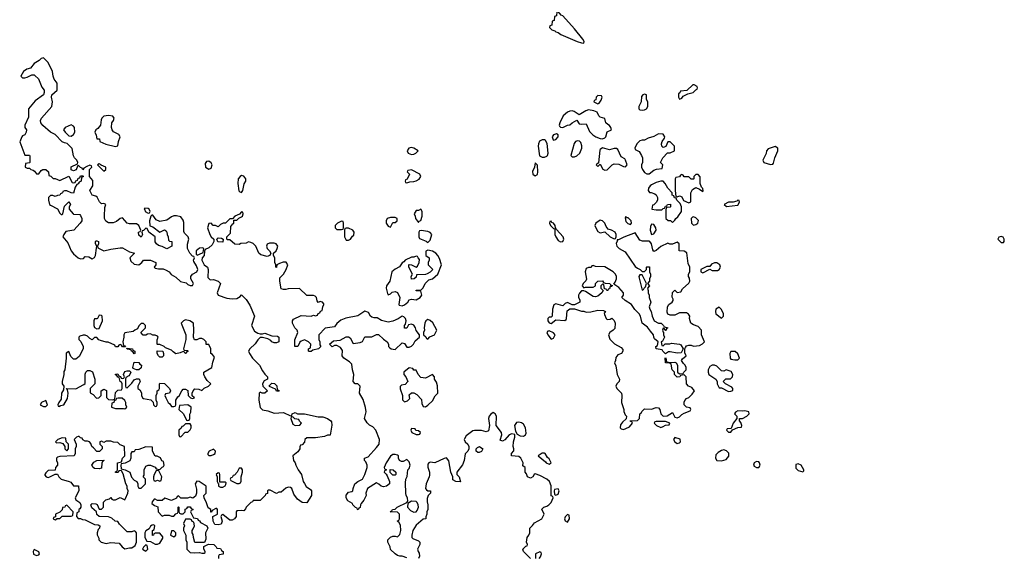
# Model space of a CAD drawing. Header units: inches. Extents: x 2601469 to 2753575, y 449403 to 582909.
# Tile 322 of 350: x 2711447 to 2719898, y 491759 to 496376. Entities that reach past the tile are written whole.
import ezdxf

# ---------------------------------------------------------------- set-up
doc = ezdxf.new("R2010")
doc.units = ezdxf.units.IN
doc.header["$MEASUREMENT"] = 0
doc.layers.add('C7419', color=7, linetype='Continuous')

msp = doc.modelspace()

# ---------------------------------------------------------------- linework, layer by layer
at = {"layer": 'C7419', "color": 4, "elevation": 4}
for points in [[(2716070, 496446), (2716058, 496442), (2716054, 496410), (2716038, 496402), (2716034, 496370), (2716018, 496362), (2716014, 496330), (2715998, 496322), (2715994, 496310), (2716014, 496290), (2716041, 496281), (2716050, 496272), (2716070, 496266), (2716092, 496250), (2716231.3, 496190), (2716270, 496176), (2716290, 496174), (2716293.2, 496190), (2716281.2, 496210), (2716210, 496297.2), (2716110, 496408), (2716095.3, 496415.3)], [(2711650, 496049), (2711630, 496042.7), (2711613.3, 496026.7), (2711570, 496000.9), (2711539.9, 495960.1), (2711506.8, 495950), (2711478.8, 495930), (2711458, 495890), (2711470, 495878), (2711490, 495876), (2711510, 495881), (2711550, 495901), (2711570, 495901), (2711576.8, 495896.8), (2711608, 495868), (2711636.8, 495796.8), (2711656, 495770), (2711658, 495750), (2711652, 495730), (2711579.8, 495680.2), (2711521, 495610), (2711521, 495539), (2711492, 495470), (2711492, 495450), (2711504.7, 495430), (2711502, 495410), (2711490, 495386), (2711470, 495378), (2711464.7, 495370), (2711446.8, 495326.8), (2711490, 495214), (2711530, 495214), (2711532.7, 495207.3), (2711534, 495150), (2711530, 495146), (2711498, 495142), (2711494, 495110), (2711510, 495102), (2711530, 495102), (2711542, 495090), (2711562.8, 495082.8), (2711574.4, 495074.4), (2711590, 495052), (2711610, 495052), (2711630, 495082), (2711646, 495090), (2711670.9, 495090.9), (2711694, 495070), (2711698, 495038), (2711712.7, 495032.7), (2711732.7, 495012.7), (2711751.6, 495011.6), (2711790, 494994), (2711870, 495032), (2711898, 494978), (2711910, 494974), (2711922, 494978), (2711927.3, 494992.7), (2711942, 494998), (2711950, 495014), (2711962, 495018), (2711970, 495034), (2711990, 495034), (2711994, 495030), (2711978, 495022), (2711974, 494990), (2711958, 494982), (2711950, 494966), (2711938, 494962), (2711923.6, 494936.4), (2711910, 494886), (2711890, 494888), (2711850, 494906), (2711830, 494906), (2711818, 494902), (2711814, 494890), (2711798, 494882), (2711790, 494868), (2711772.7, 494867.3), (2711750, 494858), (2711730, 494866), (2711710, 494866), (2711694, 494850), (2711694, 494826), (2711702, 494790), (2711710, 494782), (2711771.3, 494751.3), (2711790, 494714), (2711803.6, 494703.6), (2711810, 494702), (2711818, 494710), (2711830, 494774), (2711870, 494811.3), (2711882, 494790), (2711872, 494770), (2711872, 494750), (2711904.7, 494710), (2711910, 494706), (2711963.6, 494703.6), (2711970, 494694), (2711978.8, 494670), (2711978.8, 494650), (2711966.8, 494630), (2711910.5, 494569.5), (2711843, 494557), (2711824.7, 494530), (2711818, 494510), (2711859.1, 494459.1), (2711890, 494391.3), (2711910, 494364.7), (2711950, 494332), (2711970, 494322), (2711993.6, 494326.4), (2712010, 494342), (2712039.6, 494339.6), (2712070, 494322), (2712090, 494334), (2712098, 494350), (2712107.3, 494412.7), (2712108, 494430), (2712098, 494450), (2712098, 494470), (2712104, 494476), (2712110, 494478), (2712122, 494470), (2712122, 494450), (2712114, 494430), (2712118, 494418), (2712170, 494391.3), (2712230, 494406.8), (2712310, 494418), (2712330, 494416), (2712390, 494382), (2712430.9, 494370.9), (2712430, 494368), (2712392, 494330), (2712401.4, 494301.4), (2712430, 494276), (2712470, 494271), (2712495.3, 494290), (2712509, 494311), (2712570, 494312), (2712614, 494290), (2712614, 494270), (2712602, 494250), (2712610, 494242), (2712636.9, 494236.9), (2712676.9, 494236.9), (2712705.4, 494225.4), (2712731.1, 494211.1), (2712747.1, 494187.1), (2712786, 494166), (2712826.4, 494126.4), (2712876, 494116), (2712890, 494102), (2712910, 494094), (2712930, 494094), (2712938, 494110), (2712915.3, 494150), (2712915.3, 494170), (2712930, 494192), (2712968.4, 494211.6), (2712975.3, 494230), (2712963.1, 494263.1), (2712940.4, 494300.4), (2712938, 494310), (2712946, 494330), (2712942, 494342), (2712930, 494346), (2712908, 494370), (2712888, 494410), (2712887.3, 494447.3), (2712897.2, 494490), (2712893.2, 494510), (2712862.7, 494542.7), (2712856, 494556), (2712855.3, 494635.3), (2712850, 494655.3), (2712830, 494682), (2712792.9, 494692.9), (2712770, 494692.3), (2712750, 494684), (2712710, 494653.2), (2712650, 494642.7), (2712618, 494658), (2712590, 494698), (2712582, 494698), (2712571.6, 494688.4), (2712561, 494650), (2712564.7, 494604.7), (2712590, 494596), (2712650, 494552), (2712690, 494572), (2712703.6, 494563.6), (2712711.1, 494551.1), (2712712, 494530), (2712722, 494510), (2712723.6, 494483.6), (2712732.7, 494472.7), (2712754, 494470), (2712754, 494430), (2712711.1, 494408.9), (2712669.1, 494429.1), (2712638, 494438), (2712622, 494450), (2712609.4, 494469.4), (2712608.7, 494510), (2712554, 494550), (2712542, 494582), (2712530, 494586), (2712510, 494566), (2712498, 494562), (2712494, 494550), (2712502, 494530), (2712490, 494508), (2712470, 494526), (2712466, 494550), (2712482, 494558), (2712486, 494570), (2712468, 494610), (2712450, 494622), (2712390, 494622), (2712370, 494628), (2712330, 494675.3), (2712310, 494668), (2712278, 494642), (2712250, 494632.7), (2712210, 494632.7), (2712186.6, 494646.6), (2712175.1, 494670), (2712174, 494690), (2712176.4, 494763.6), (2712186, 494790), (2712170, 494798), (2712150, 494795.3), (2712132.9, 494812.9), (2712112.9, 494852.9), (2712101.2, 494861.2), (2712068.7, 494870), (2712048.9, 494908.9), (2712075.3, 494950), (2712074, 494994), (2712046, 495030), (2712046, 495090), (2712066, 495110), (2712062, 495122), (2712050, 495126), (2712023.6, 495116.4), (2711998, 495102), (2711990, 495086), (2711982, 495102), (2711967.3, 495107.3), (2711950, 495126), (2711942, 495118), (2711932.7, 495087.3), (2711910, 495078), (2711890, 495086), (2711890, 495112), (2711942, 495138), (2711946, 495150), (2711938, 495170), (2711918, 495190), (2711910, 495206), (2711898, 495270), (2711853.6, 495313.6), (2711830, 495318), (2711810, 495328), (2711750, 495389), (2711710, 495408.7), (2711646.6, 495466.6), (2711629, 495490), (2711624, 495510), (2711632.7, 495530), (2711722, 495630), (2711729.2, 495670), (2711719, 495710), (2711722, 495730), (2711768.7, 495770), (2711769.2, 495810), (2711769, 495830), (2711744.1, 495864.1), (2711733.2, 495890), (2711729.4, 495930), (2711690, 496008.7)], [(2717236.4, 495816.4), (2717223.6, 495816.4), (2717172.7, 495767.3), (2717118, 495762), (2717112.7, 495747.3), (2717102, 495738), (2717102, 495710), (2717110, 495694), (2717130, 495702), (2717142, 495718), (2717180.4, 495739.6), (2717226, 495750), (2717250, 495774), (2717262, 495778), (2717266, 495790), (2717262, 495802)], [(2716410, 495726), (2716394, 495710), (2716392.7, 495687.3), (2716378, 495682), (2716374, 495670), (2716410, 495654), (2716422, 495658), (2716436.4, 495683.6), (2716446, 495710), (2716442, 495722)], [(2716810, 495735.3), (2716794, 495730), (2716783.6, 495716.4), (2716782, 495670), (2716762, 495630), (2716762, 495610), (2716770, 495602), (2716790, 495598), (2716810, 495602), (2716826, 495610), (2716838, 495630), (2716838, 495670), (2716826, 495690), (2716826, 495730)], [(2716330, 495602), (2716306.4, 495593.6), (2716250, 495558), (2716206.8, 495586.8), (2716190, 495592.7), (2716170, 495589.3), (2716150, 495581.2), (2716111, 495550), (2716082.8, 495490), (2716078, 495470), (2716081, 495461), (2716090, 495452), (2716110, 495451.3), (2716150, 495471), (2716170, 495472), (2716190, 495491.3), (2716230, 495512), (2716250, 495482), (2716270, 495478), (2716310, 495482), (2716336.9, 495416.9), (2716366, 495386), (2716390.9, 495370.9), (2716430, 495356), (2716450, 495352), (2716470, 495362), (2716478, 495370), (2716490, 495412), (2716526, 495430), (2716522, 495450), (2716510, 495468), (2716494.6, 495474.6), (2716478, 495490), (2716468.4, 495528.4), (2716430, 495539), (2716419, 495550), (2716402, 495582), (2716374.6, 495594.6)], [(2712210, 495553.2), (2712170, 495548.7), (2712151.3, 495530), (2712144.9, 495515.1), (2712141, 495470), (2712118.4, 495441.6), (2712101, 495430), (2712091.3, 495410), (2712103.5, 495383.5), (2712110, 495354), (2712132.7, 495352.7), (2712134, 495330), (2712186.2, 495306.2), (2712270, 495288), (2712290, 495294), (2712294, 495330), (2712308.7, 495370), (2712298, 495390), (2712252.9, 495412.9), (2712241.2, 495430), (2712236, 495450), (2712239, 495490), (2712253.2, 495510), (2712258, 495530), (2712247.3, 495547.3)], [(2711890, 495474), (2711838, 495450), (2711822, 495430), (2711836, 495410), (2711870, 495378), (2711890, 495376), (2711910, 495391.3), (2711921.2, 495410), (2711916, 495450), (2711910, 495462)], [(2715930, 495345.2), (2715908.5, 495331.5), (2715899.1, 495310), (2715897.1, 495290), (2715907.9, 495207.9), (2715930, 495194), (2715950, 495194), (2715970, 495204), (2715977.2, 495210), (2715982, 495230), (2715972.9, 495312.9), (2715958.6, 495338.6), (2715950, 495344)], [(2716055.3, 495395.3), (2716030, 495388), (2716018, 495370), (2716025.4, 495345.4), (2716030, 495342), (2716050, 495346), (2716068, 495370), (2716067.3, 495387.3)], [(2716236, 495336), (2716218, 495330), (2716205.8, 495314.2), (2716178, 495210), (2716190, 495198), (2716210, 495198), (2716230, 495206), (2716256, 495230), (2716272.5, 495272.5), (2716272.7, 495292.7), (2716262.7, 495322.7), (2716252.9, 495332.9)], [(2716930, 495396), (2716890, 495373.2), (2716841.4, 495358.6), (2716810, 495342), (2716790, 495342), (2716770, 495335.3), (2716746.4, 495313.6), (2716725.4, 495274.6), (2716730, 495262), (2716763.6, 495243.6), (2716784.7, 495210), (2716791.3, 495190), (2716791.3, 495150), (2716784.7, 495130), (2716784.7, 495110), (2716791.3, 495090), (2716810, 495064.7), (2716830, 495051.3), (2716850, 495052), (2716890, 495084.7), (2716912.7, 495092.7), (2716962, 495098), (2716966, 495130), (2716946, 495150), (2716968, 495190), (2717007.3, 495232.7), (2717030, 495234), (2717066, 495250), (2717066, 495290), (2717030, 495328), (2717010, 495326), (2716992.7, 495287.3), (2716979.6, 495280.4), (2716970, 495278), (2716958, 495290), (2716955.3, 495310), (2716962, 495330), (2716982, 495358), (2716984, 495370), (2716970, 495393.2)], [(2714810, 495279), (2714786.4, 495273.6), (2714772, 495250), (2714782, 495230), (2714810, 495218.8), (2714830, 495221), (2714848, 495230), (2714868, 495250), (2714830, 495274)], [(2716450, 495275.3), (2716430, 495262), (2716425.8, 495254.2), (2716414, 495146), (2716394, 495130), (2716410, 495114), (2716430, 495134), (2716451.3, 495091.3), (2716470, 495084.7), (2716490, 495086.8), (2716531.7, 495128.3), (2716550, 495138.8), (2716590, 495136.3), (2716630, 495116), (2716648, 495112), (2716662, 495130), (2716648, 495170), (2716640.4, 495180.4), (2716610, 495198), (2716582, 495262), (2716570, 495268.7), (2716550, 495269), (2716510, 495259)], [(2717930, 495288), (2717870, 495268), (2717858, 495250), (2717854.4, 495225.6), (2717824.7, 495170), (2717834, 495150), (2717890, 495132), (2717910, 495134), (2717916.4, 495143.6), (2717928.7, 495190), (2717955.3, 495250), (2717953.6, 495273.6)], [(2713070, 495162), (2713050, 495158), (2713039.6, 495140.4), (2713042, 495110), (2713070, 495092), (2713090, 495102), (2713099, 495130), (2713090, 495148)], [(2712130, 495138), (2712114, 495130), (2712170, 495074), (2712186, 495090), (2712186, 495110), (2712146, 495126), (2712146, 495130)], [(2714810, 495086), (2714778, 495082), (2714774, 495070), (2714792, 495050), (2714772.7, 495007.3), (2714758, 495002), (2714754, 494990), (2714758, 494978), (2714770, 494974), (2714796.4, 494983.6), (2714830, 494986), (2714850, 494991), (2714874.2, 495005.8), (2714888.7, 495030), (2714882, 495050)], [(2715870, 495146), (2715864.7, 495110), (2715848.2, 495071.8), (2715850.7, 495050.7), (2715870, 495036.3), (2715890, 495046.8), (2715894, 495070), (2715890, 495126)], [(2713350, 495037.2), (2713338, 495030), (2713322.8, 495010), (2713318, 494970), (2713327.5, 494907.5), (2713336.9, 494896.9), (2713350, 494891.3), (2713361.2, 494910), (2713374, 494966), (2713388.7, 494990), (2713389, 495010), (2713370, 495033.2)], [(2716970, 494988), (2716950, 494988), (2716910, 494978), (2716870, 494959), (2716858, 494950), (2716844.7, 494930), (2716842, 494910), (2716852, 494892), (2716868, 494892), (2716899.8, 494879.8), (2716910, 494872), (2716922, 494850), (2716922, 494830), (2716911.6, 494808.4), (2716890, 494786), (2716878, 494782), (2716874, 494750), (2716910, 494742), (2716958, 494742), (2716970, 494754), (2716982, 494758), (2716990, 494774), (2717002, 494778), (2717006, 494790), (2717032.7, 494792.7), (2717034, 494770), (2717030, 494766), (2716998, 494762), (2716992.7, 494747.3), (2716994, 494670), (2717012.7, 494652.7), (2717031.6, 494651.6), (2717050, 494634), (2717070, 494654), (2717078, 494670), (2717095.5, 494684.5), (2717128, 494730), (2717128, 494770), (2717116.4, 494796.4), (2717087.3, 494827.3), (2717082, 494842), (2717067.3, 494847.3), (2717062, 494862), (2717046, 494870), (2717046, 494890), (2717009.1, 494929.1), (2716988, 494970)], [(2717270, 495046), (2717250, 495046), (2717234, 495030), (2717234, 495010), (2717230, 495006), (2717210, 495006), (2717190, 495026), (2717150, 495026), (2717142, 495042), (2717130, 495046), (2717118, 495042), (2717110, 495026), (2717078, 495022), (2717074, 495010), (2717072, 494910), (2717078, 494858), (2717090, 494854), (2717110, 494862), (2717119.6, 494859.6), (2717130, 494854), (2717144.7, 494824.7), (2717190, 494802), (2717207.3, 494812.7), (2717208, 494890), (2717223.1, 494916.9), (2717250, 494934), (2717282, 494922), (2717310, 494902), (2717313.6, 494906.4), (2717310, 494926), (2717298, 494938), (2717288, 494970), (2717287.3, 495027.3)], [(2717610, 494826), (2717602, 494818), (2717572, 494808), (2717530, 494808), (2717494, 494790), (2717512.7, 494772.7), (2717610, 494782), (2717626, 494810), (2717622, 494822)], [(2712522, 494758), (2712514, 494750), (2712522, 494742), (2712524.7, 494730), (2712550, 494714), (2712562, 494718), (2712566, 494730), (2712558, 494750), (2712550, 494755.3)], [(2714890, 494748), (2714870, 494738), (2714850, 494738), (2714832, 494710), (2714842, 494690), (2714844.7, 494670), (2714870, 494634), (2714875.3, 494644.7), (2714890, 494652), (2714901.2, 494690), (2714902, 494730)], [(2714670, 494678), (2714630, 494678), (2714602, 494670), (2714592, 494650), (2714592, 494630), (2714610, 494602), (2714630, 494594), (2714650, 494634), (2714670, 494634), (2714686, 494650), (2714686, 494670)], [(2716430, 494655.3), (2716392, 494630), (2716384.7, 494610), (2716391, 494590), (2716410, 494558), (2716430, 494546), (2716470, 494554), (2716514, 494510), (2716550, 494494), (2716562, 494498), (2716566, 494510), (2716566, 494530), (2716558, 494550), (2716526, 494570), (2716498, 494578), (2716480.2, 494600.2), (2716468.7, 494630), (2716450, 494648.7)], [(2716650, 494686), (2716644.7, 494675.3), (2716650, 494642), (2716666.4, 494626.4), (2716690, 494618), (2716699, 494630), (2716696, 494650), (2716670, 494673.2), (2716655.3, 494675.3)], [(2717230, 494682), (2717221, 494679), (2717211.6, 494668.4), (2717212, 494630), (2717230, 494612), (2717250, 494618), (2717268, 494630), (2717272.9, 494652.9), (2717250, 494675.3)], [(2714210, 494646), (2714174, 494630), (2714154, 494610), (2714154, 494590), (2714170, 494574), (2714210, 494574), (2714222, 494578), (2714226, 494590), (2714226, 494630), (2714222, 494642)], [(2714270, 494586), (2714250, 494586), (2714238, 494582), (2714234, 494570), (2714234, 494510), (2714250, 494482), (2714270, 494482), (2714286, 494490), (2714302, 494518), (2714315.3, 494524.7), (2714318, 494550), (2714306, 494570)], [(2714894, 494566), (2714878, 494562), (2714874, 494550), (2714874, 494510), (2714878, 494498), (2714934.8, 494474.8), (2714950, 494462), (2714970, 494482), (2714984, 494530), (2714969.3, 494549.3), (2714950, 494557.2)], [(2716010, 494646), (2715998, 494642), (2715994, 494630), (2716002, 494610), (2716030, 494582), (2716039.6, 494579.6), (2716040.7, 494530), (2716047.3, 494510), (2716070, 494480.7), (2716090, 494468.4), (2716110, 494472), (2716116, 494490), (2716112, 494510), (2716054, 494574), (2716050, 494586), (2716042, 494582), (2716046, 494590), (2716042, 494610), (2716030, 494628), (2716015.3, 494635.3)], [(2716870, 494619), (2716860.4, 494599.6), (2716857.1, 494570), (2716870, 494531.3), (2716890, 494536), (2716909.3, 494570), (2716906, 494590), (2716890, 494617.2)], [(2713190, 494466), (2713148.4, 494468.4), (2713138, 494490), (2713150, 494502), (2713179.6, 494499.6), (2713194, 494490)], [(2716730, 494546), (2716630.9, 494509.1), (2716586, 494486), (2716574, 494486), (2716574, 494474), (2716565.4, 494454.6), (2716571, 494430), (2716591.3, 494410), (2716643.5, 494383.5), (2716730, 494258), (2716750, 494242), (2716772, 494232), (2716790, 494214), (2716810, 494214), (2716826, 494230), (2716826, 494250), (2716830, 494254), (2716852.7, 494252.7), (2716854, 494210), (2716862, 494190), (2716862, 494170), (2716852, 494150), (2716852, 494130), (2716834, 494110), (2716852, 494090), (2716834, 494070), (2716842, 494050), (2716842, 494030), (2716850.9, 494010.9), (2716851, 493990), (2716864.7, 493950), (2716851, 493910), (2716854.8, 493890), (2716866.8, 493870), (2716876, 493830), (2716892, 493790), (2716930, 493771.3), (2716954, 493770), (2716974, 493750), (2716978, 493738), (2717011.3, 493730), (2716998, 493722), (2716990, 493706), (2716986, 493706), (2716982, 493722), (2716970, 493726), (2716964.7, 493710), (2716970, 493694), (2716974, 493694), (2716974, 493670), (2716982, 493650), (2716963.6, 493616.4), (2716954, 493610), (2716958, 493578), (2716970, 493574), (2716988, 493592), (2717027.3, 493592.7), (2717042, 493598), (2717111, 493591), (2717122.8, 493582.8), (2717142, 493550), (2717124.7, 493515.3), (2717090, 493512), (2717030, 493525.2), (2717016.9, 493523.1), (2716990, 493506), (2716966, 493530), (2716962, 493542), (2716908.9, 493548.9), (2716906, 493570), (2716922, 493578), (2716926, 493610), (2716896.4, 493636.4), (2716888.4, 493648.4), (2716888, 493670), (2716860.2, 493700.2), (2716836.5, 493736.5), (2716789, 493769), (2716774, 493830), (2716764, 493850), (2716727.2, 493887.2), (2716699, 493930), (2716643.2, 493963.2), (2716615.3, 493990), (2716628, 494010), (2716628.7, 494030), (2716590, 494077.2), (2716546, 494106), (2716559, 494121), (2716569, 494150), (2716569, 494170), (2716561.2, 494190), (2716542, 494210), (2716470, 494252.3), (2716390, 494258), (2716370, 494266), (2716358, 494262), (2716352, 494248), (2716330, 494248), (2716310, 494238), (2716301, 494210), (2716310.9, 494149.1), (2716305.4, 494134.6), (2716282, 494110), (2716274, 494090), (2716290, 494074), (2716302, 494078), (2716370, 494078), (2716388, 494090), (2716388, 494110), (2716410, 494132), (2716450, 494134), (2716458, 494118), (2716472.7, 494112.7), (2716511.6, 494111.6), (2716518, 494098), (2716534, 494094), (2716526, 494086), (2716514, 494086), (2716510, 494066), (2716498, 494062), (2716494, 494050), (2716486, 494050), (2716482, 494062), (2716466, 494066), (2716462, 494102), (2716450, 494106), (2716434, 494090), (2716434, 494070), (2716454, 494050), (2716444.7, 494030), (2716410, 494001.2), (2716390, 493996), (2716370, 493999), (2716303.1, 494043.1), (2716290, 494048.7), (2716270, 494048), (2716251.1, 494028.9), (2716242, 494010), (2716242, 493990), (2716254, 493970), (2716254, 493950), (2716210, 493926), (2716190, 493926), (2716150, 493948), (2716130, 493938), (2716110, 493918), (2716050, 493935.3), (2716031.3, 493928.7), (2716020.7, 493890), (2716018, 493830), (2716010, 493822), (2715990, 493822), (2715981, 493810), (2715981, 493790), (2715990, 493772), (2716007.3, 493767.3), (2716050, 493798.8), (2716126, 493794), (2716138, 493802), (2716141.2, 493810), (2716144.7, 493875.3), (2716170, 493892), (2716210, 493894), (2716270, 493872), (2716290, 493872), (2716310, 493864.7), (2716350, 493866.8), (2716410, 493881), (2716458, 493878), (2716474, 493870), (2716464.7, 493855.3), (2716465.4, 493845.4), (2716482, 493810), (2716490, 493802), (2716516.4, 493803.6), (2716530, 493814), (2716550, 493794), (2716558, 493770), (2716554.4, 493725.6), (2716542, 493710), (2716512, 493690), (2716502, 493670), (2716511.6, 493631.6), (2716551.6, 493591.6), (2716610, 493562), (2716623.6, 493543.6), (2716624.7, 493530), (2716612, 493510), (2716582, 493498), (2716563.6, 493476.4), (2716562, 493450), (2716552, 493430), (2716564.7, 493404.7), (2716574.8, 493330), (2716594.8, 493290), (2716591, 493269), (2716572, 493250), (2716564.7, 493230), (2716572, 493210), (2716612, 493170), (2716616, 493150), (2716611, 493090), (2716632, 493030), (2716632.7, 493012.7), (2716643.6, 492983.6), (2716654, 492970), (2716652.7, 492947.3), (2716619.6, 492920.4), (2716603.6, 492896.4), (2716602, 492870), (2716610, 492862), (2716630, 492858), (2716650, 492864.7), (2716680.4, 492879.6), (2716706, 492910), (2716702, 492922), (2716690, 492926), (2716687.3, 492932.7), (2716750, 492934), (2716766, 492950), (2716768.4, 492991.6), (2716782, 492998), (2716787.3, 493012.7), (2716810, 493034), (2716870, 493032), (2716910, 493044.7), (2716930, 493042), (2716942, 493030), (2716951.1, 492991.1), (2716970, 492972), (2717004.7, 492975.3), (2717050, 493002), (2717070, 492962), (2717090, 492958), (2717110, 492964.7), (2717130, 492986), (2717150, 492998), (2717202, 493018), (2717206, 493030), (2717202, 493042), (2717168.9, 493048.9), (2717149.3, 493069.3), (2717149.2, 493090.8), (2717154.6, 493105.4), (2717170, 493122), (2717190, 493131.3), (2717220.2, 493159.8), (2717238, 493190), (2717216.5, 493216.5), (2717188, 493230), (2717169.1, 493249.1), (2717168, 493308), (2717150, 493326), (2717118, 493322), (2717114, 493310), (2717090, 493306), (2717066, 493330), (2717066, 493350), (2717048.4, 493368.4), (2717038, 493418), (2717027.3, 493427.3), (2716988.7, 493428.7), (2716986, 493470), (2716990, 493474), (2716994, 493470), (2716998, 493438), (2717031.6, 493431.6), (2717070, 493436), (2717082, 493430), (2717094, 493410), (2717094, 493350), (2717110, 493334), (2717142, 493338), (2717146, 493350), (2717168, 493370), (2717168, 493390), (2717158, 493410), (2717143.1, 493423.1), (2717128, 493448), (2717136.4, 493463.6), (2717166, 493490), (2717156.4, 493516.4), (2717155.3, 493550), (2717160.2, 493559.8), (2717170, 493574), (2717190, 493582), (2717210, 493582), (2717231.1, 493571.1), (2717282, 493578), (2717308.7, 493591.3), (2717326, 493610), (2717298, 493670), (2717298, 493710), (2717270, 493742), (2717230, 493755.3), (2717206, 493770), (2717195.3, 493810), (2717198, 493830), (2717188.4, 493848.4), (2717170, 493858), (2717110, 493858), (2717070, 493838), (2717030, 493838), (2717010, 493846), (2717003.1, 493863.1), (2717008, 493910), (2717018, 493930), (2717046, 493950), (2717056.4, 493963.6), (2717056.4, 493976.4), (2717047.3, 493992.7), (2717050, 494034), (2717070, 494052), (2717090, 494034), (2717122, 494038), (2717136.4, 494063.6), (2717190, 494114), (2717198, 494130), (2717196.4, 494156.4), (2717186, 494170), (2717186, 494190), (2717198, 494210), (2717198, 494250), (2717183.1, 494283.1), (2717173.6, 494373.6), (2717150, 494388), (2717106, 494390), (2717106, 494450), (2717090, 494466), (2717050, 494448), (2717028.4, 494448.4), (2717010, 494458), (2716950, 494428), (2716910, 494395.3), (2716890, 494386), (2716880.2, 494400.2), (2716869, 494450), (2716855.3, 494470), (2716850, 494474), (2716793.2, 494473.2), (2716770, 494482)], [(2719870, 494514), (2719851.6, 494508.4), (2719842, 494490), (2719870, 494462), (2719890, 494462), (2719898, 494470), (2719898, 494490), (2719888.4, 494508.4)], [(2713016.4, 494416.4), (2712990, 494415.3), (2712962, 494390), (2712962, 494362), (2712970, 494354), (2712990, 494362), (2713022, 494378), (2713026, 494410)], [(2714950, 494398), (2714932.7, 494387.3), (2714934, 494350), (2714962, 494330), (2714962, 494310), (2714952, 494290), (2714952, 494270), (2714992, 494230), (2714971.1, 494208.9), (2714945.4, 494194.6), (2714930, 494188.7), (2714854, 494186), (2714850, 494166), (2714834, 494150), (2714808.7, 494148.7), (2714808, 494170), (2714818, 494190), (2714786, 494250), (2714786, 494270), (2714790, 494274), (2714810, 494272), (2714850, 494252), (2714860.4, 494259.6), (2714875.3, 494290), (2714878, 494318), (2714866, 494330), (2714862, 494342), (2714850, 494346), (2714830, 494338), (2714810, 494338), (2714754, 494310), (2714743.6, 494296.4), (2714730, 494288), (2714706.4, 494253.6), (2714670, 494234), (2714641, 494210), (2714622.8, 494130), (2714596, 494090), (2714591.6, 494071.6), (2714603.6, 494023.6), (2714610, 494014), (2714630, 494022), (2714644, 494036), (2714670, 494042), (2714690, 494032), (2714711, 493990), (2714702, 493930), (2714704.7, 493924.7), (2714730, 493918), (2714750, 493926.8), (2714777.2, 493950), (2714790, 493971.3), (2714810, 493974.8), (2714850, 493970.8), (2714884, 493990), (2714897.2, 494010), (2714890, 494046), (2714850, 494048), (2714850, 494054), (2714890, 494054), (2714910, 494074), (2714928, 494110), (2714959, 494141), (2714990, 494151.3), (2715035.3, 494190), (2715066, 494270), (2715050, 494326), (2715037.2, 494350), (2715019, 494370), (2714990, 494389)], [(2717430, 494289), (2717410, 494289), (2717384.5, 494275.5), (2717370, 494258), (2717344.7, 494255.3), (2717294, 494230), (2717294, 494210), (2717310, 494202), (2717370, 494234), (2717390, 494222), (2717436.5, 494223.5), (2717450, 494232), (2717462, 494250), (2717455.3, 494270)], [(2716790, 494186), (2716770, 494186), (2716762, 494170), (2716763.6, 494156.4), (2716790, 494054), (2716802, 494058), (2716806, 494070), (2716818, 494082), (2716828, 494110)], [(2717450, 493908), (2717422, 493890), (2717418, 493870), (2717421, 493850), (2717470, 493812), (2717488, 493830), (2717488.7, 493850), (2717470, 493888)], [(2712130, 493838), (2712114, 493810), (2712110, 493806), (2712090, 493806), (2712082, 493790), (2712082, 493750), (2712090, 493734), (2712110, 493722), (2712130, 493724.7), (2712157.2, 493790), (2712154, 493830), (2712150, 493835.3)], [(2712870, 493798), (2712854, 493790), (2712834, 493770), (2712871.6, 493668.4), (2712872, 493630), (2712854, 493550), (2712858, 493538), (2712890, 493534), (2712894, 493530), (2712878, 493522), (2712871.1, 493508.9), (2712866, 493510), (2712862, 493522), (2712850, 493526), (2712824.7, 493515.3), (2712788, 493508), (2712763.1, 493523.1), (2712750, 493538), (2712698, 493558), (2712686, 493570), (2712650, 493588), (2712630, 493586), (2712626, 493590), (2712627.3, 493627.3), (2712635.3, 493650), (2712630, 493658), (2712610, 493666), (2712590, 493666), (2712570, 493678), (2712543.6, 493676.4), (2712530, 493666), (2712507.3, 493667.3), (2712486, 493690), (2712526, 493730), (2712526, 493750), (2712510, 493766), (2712490, 493766), (2712470, 493746), (2712458, 493722), (2712434, 493710), (2712422, 493698), (2712350, 493686), (2712342, 493670), (2712342, 493650), (2712332, 493610), (2712338, 493578), (2712350, 493574), (2712354, 493566), (2712330, 493566), (2712322, 493582), (2712310, 493586), (2712298, 493582), (2712290, 493566), (2712270, 493566), (2712262, 493582), (2712207.3, 493607.3), (2712188, 493608), (2712140.4, 493620.4), (2712127.3, 493627.3), (2712110, 493646), (2712090, 493646), (2712070, 493626), (2712050, 493638), (2712030, 493658), (2712010, 493668), (2711992.7, 493667.3), (2711962, 493658), (2711954, 493650), (2711954, 493630), (2711971.6, 493611.6), (2711992, 493570), (2711991.6, 493548.4), (2711956.9, 493483.1), (2711930, 493462), (2711910, 493462), (2711884.7, 493484.7), (2711870, 493526), (2711846.8, 493513.2), (2711846, 493470), (2711834, 493370), (2711824.7, 493355.3), (2711824.7, 493330), (2711811, 493270), (2711811.3, 493250), (2711824.7, 493230), (2711823.6, 493196.4), (2711806, 493170), (2711802, 493118), (2711782, 493090), (2711774, 493070), (2711778, 493058), (2711790, 493054), (2711798, 493062), (2711826, 493070), (2711856.4, 493123.6), (2711862, 493170), (2711858, 493198), (2711846, 493210), (2711930, 493206.8), (2711998, 493242), (2712008.7, 493251.3), (2712009, 493331), (2712015.3, 493350), (2712030, 493364.7), (2712050, 493364.7), (2712070.9, 493350.9), (2712092, 493290), (2712091.6, 493248.4), (2712052, 493210), (2712052.7, 493172.7), (2712076.9, 493156.9), (2712102, 493130), (2712110, 493126.8), (2712126, 493130), (2712146, 493150), (2712146, 493190), (2712170, 493202), (2712191.6, 493191.6), (2712192.7, 493132.7), (2712210, 493114), (2712247.3, 493112.7), (2712262, 493118), (2712270, 493174), (2712290, 493194), (2712322, 493198), (2712326, 493210), (2712326, 493250), (2712322, 493262), (2712308.4, 493268.4), (2712302, 493302), (2712290, 493306), (2712282, 493322), (2712270, 493326), (2712269.1, 493330.9), (2712290, 493334), (2712298, 493318), (2712312.7, 493312.7), (2712318, 493298), (2712330, 493294), (2712342, 493298), (2712346, 493310), (2712338, 493330), (2712350, 493354), (2712370, 493362), (2712390, 493362), (2712402, 493350), (2712391.6, 493328.4), (2712383.6, 493316.4), (2712358, 493302), (2712354, 493290), (2712354, 493230), (2712358, 493218), (2712370, 493214), (2712410, 493254), (2712430, 493282), (2712450, 493292), (2712471, 493291), (2712482, 493270), (2712462, 493230), (2712462, 493210), (2712476.9, 493196.9), (2712491.6, 493171.6), (2712492, 493150), (2712502, 493130), (2712510, 493122), (2712572.7, 493112.7), (2712592.7, 493092.7), (2712594, 493070), (2712610, 493054), (2712622, 493058), (2712626, 493070), (2712626, 493090), (2712618, 493110), (2712618, 493150), (2712626, 493170), (2712626, 493190), (2712642, 493198), (2712646, 493210), (2712646, 493250), (2712650, 493254), (2712690, 493252), (2712734, 493210), (2712742, 493190), (2712731.6, 493168.4), (2712698, 493162), (2712694, 493150), (2712702, 493130), (2712722, 493090), (2712736.9, 493076.9), (2712750, 493054), (2712770, 493054), (2712782, 493058), (2712786, 493070), (2712786, 493110), (2712803.1, 493136.9), (2712815.3, 493144.7), (2712838, 493190), (2712850, 493202), (2712870, 493202), (2712891.1, 493191.1), (2712894, 493150), (2712914, 493130), (2712930, 493122), (2712946, 493130), (2712926, 493146), (2712926, 493170), (2712935.3, 493190), (2712950, 493204.7), (2712983.6, 493203.6), (2713010, 493192), (2713028.9, 493211.1), (2713066, 493230), (2713086, 493250), (2713056.4, 493276.4), (2713035.3, 493310), (2713028, 493330), (2713028, 493350), (2713095.3, 493390), (2713104, 493436), (2713118, 493478), (2713100.4, 493500.4), (2713086, 493510), (2713086, 493550), (2713070, 493586), (2713047.3, 493587.3), (2713046, 493610), (2713026, 493630), (2713010, 493638), (2712990, 493638), (2712968, 493628), (2712947.3, 493627.3), (2712938, 493650), (2712942, 493710), (2712938, 493770), (2712906, 493790)], [(2714950, 493802), (2714932, 493790), (2714924.7, 493770), (2714918, 493730), (2714922, 493710), (2714914, 493690), (2714914, 493670), (2714932.7, 493652.7), (2714938, 493638), (2714950, 493634), (2714967.3, 493652.7), (2715006, 493670), (2715028, 493710), (2714992.9, 493772.9), (2714970, 493794)], [(2715990, 493704), (2715979.6, 493700.4), (2715971.3, 493690), (2715981, 493670), (2716010, 493632), (2716030, 493642), (2716042, 493670), (2716030, 493688)], [(2712430, 493506), (2712422, 493522), (2712406, 493530), (2712402, 493542), (2712370, 493546), (2712366, 493554), (2712414, 493550), (2712418, 493538), (2712434, 493530), (2712434, 493510)], [(2712650, 493478), (2712638, 493490), (2712626, 493510), (2712627.3, 493532.7), (2712674, 493530), (2712682, 493510), (2712682, 493490), (2712670, 493478)], [(2717587.3, 493527.3), (2717550, 493526), (2717542, 493510), (2717544.7, 493470), (2717550, 493462), (2717586, 493454), (2717610, 493454), (2717626, 493470), (2717610, 493506)], [(2712470, 493368), (2712448.4, 493368.4), (2712422, 493382), (2712418, 493390), (2712430, 493434), (2712470, 493432), (2712478, 493418), (2712491.3, 493410), (2712490, 493386)], [(2714790, 493386), (2714744.7, 493350), (2714744.7, 493330), (2714762, 493310), (2714778, 493270), (2714755.3, 493244.7), (2714723.6, 493236.4), (2714712.7, 493227.3), (2714712.7, 493207.3), (2714732, 493150), (2714732.7, 493112.7), (2714750, 493094), (2714776.4, 493103.6), (2714796.4, 493123.6), (2714790, 493154), (2714808.4, 493171.6), (2714830, 493172), (2714856.9, 493156.9), (2714895.3, 493115.3), (2714899.6, 493079.6), (2714910, 493054), (2714930, 493052), (2714950, 493066), (2714990, 493102), (2715014, 493146), (2715035.3, 493170), (2715032.7, 493232.7), (2715023.1, 493263.1), (2715008, 493290), (2715008, 493310), (2714990, 493328), (2714930, 493299), (2714890, 493304), (2714868, 493330), (2714850, 493366), (2714830, 493366), (2714822, 493382)], [(2717410, 493408.7), (2717390, 493408.7), (2717370, 493398), (2717356, 493370), (2717354.8, 493350), (2717361, 493330), (2717422, 493290), (2717434, 493270), (2717434, 493250), (2717450, 493214), (2717470, 493214), (2717530, 493182), (2717550, 493184.7), (2717567.3, 493192.7), (2717568, 493210), (2717560.4, 493220.4), (2717506, 493250), (2717486, 493270), (2717508.4, 493291.6), (2717547.3, 493292.7), (2717566, 493310), (2717568, 493330), (2717554.6, 493354.6), (2717510, 493368), (2717490, 493358), (2717470, 493362), (2717430, 493402)], [(2713650, 493186), (2713642, 493202), (2713590, 493226), (2713588.4, 493231.6), (2713610, 493254), (2713632.7, 493252.7), (2713652.7, 493232.7), (2713658, 493198), (2713670, 493194), (2713674, 493190), (2713670, 493186)], [(2711670, 493106), (2711634, 493090), (2711622, 493070), (2711650, 493054), (2711670, 493054), (2711686, 493070)], [(2712327.3, 493127.3), (2712292.7, 493127.3), (2712278, 493122), (2712270, 493106), (2712258, 493102), (2712254, 493090), (2712238, 493082), (2712234, 493050), (2712270, 493038), (2712338, 493038), (2712350, 493034), (2712366, 493050), (2712358, 493070), (2712358, 493090), (2712350, 493106)], [(2712890, 493068), (2712818, 493062), (2712814, 493030), (2712854, 492990), (2712878, 492938), (2712890, 492934), (2712902, 492938), (2712906, 492950), (2712907.3, 492987.3), (2712914.6, 493005.4), (2712918, 493050)], [(2713790, 492966), (2713778, 492962), (2713774, 492950), (2713790, 492902), (2713810, 492892), (2713850, 492894), (2713866, 492910), (2713847.3, 492927.3), (2713842, 492942), (2713808, 492948)], [(2717610, 493018), (2717590, 493006), (2717582, 492990), (2717602, 492970), (2717602, 492950), (2717572, 492910), (2717554, 492866), (2717518, 492862), (2717514, 492850), (2717530, 492834), (2717550, 492834), (2717566, 492854), (2717610, 492874), (2717642, 492878), (2717646, 492890), (2717636.4, 492916.4), (2717626, 492930), (2717626, 492950), (2717650, 492952), (2717688, 492970), (2717708, 492990), (2717706, 493010), (2717670, 493017.2), (2717650, 493014)], [(2712910, 492906), (2712870, 492906), (2712850, 492886), (2712838, 492882), (2712832.7, 492867.3), (2712814, 492850), (2712814, 492810), (2712818, 492798), (2712830, 492794), (2712867.3, 492832.7), (2712890, 492834), (2712910, 492854), (2712918, 492870), (2712918, 492890)], [(2715730, 492920.9), (2715710, 492916), (2715694, 492890), (2715702.8, 492842.8), (2715718, 492818), (2715742.8, 492802.8), (2715770, 492801), (2715789.1, 492810.9), (2715794.8, 492825.2), (2715789.4, 492870), (2715770, 492904), (2715754.5, 492914.5)], [(2716990, 492926), (2716910, 492926), (2716898, 492922), (2716894, 492910), (2716914, 492890), (2716950, 492874), (2716970, 492882), (2716990, 492894), (2717022, 492898), (2717026, 492910)], [(2711958, 492798), (2711950, 492798), (2711934, 492790), (2711914, 492770), (2711932, 492730), (2711932, 492710), (2711922, 492690), (2711922, 492650), (2711914, 492630), (2711790, 492626), (2711770, 492618), (2711762, 492610), (2711762, 492590), (2711772, 492570), (2711772, 492550), (2711754, 492530), (2711752.7, 492507.3), (2711690, 492506), (2711670, 492486), (2711662, 492470), (2711663.6, 492463.6), (2711674, 492450), (2711690, 492446), (2711706, 492450), (2711750, 492474), (2711770, 492474), (2711782, 492450), (2711802, 492430), (2711871.6, 492411.6), (2711884.7, 492404.7), (2711910, 492374), (2711952.7, 492372.7), (2711954, 492330), (2711922, 492270), (2711930, 492254), (2711962, 492230), (2711971.1, 492211.1), (2711971.3, 492190), (2711963.6, 492176.4), (2711954, 492170), (2711954, 492150), (2711938, 492142), (2711934, 492110), (2711950, 492094), (2711970, 492094), (2711985.4, 492085.4), (2712010, 492082), (2712090, 492042), (2712119.6, 492039.6), (2712134, 492030), (2712132, 492010), (2712121, 491999), (2712111.3, 491970), (2712111.6, 491951.6), (2712124.7, 491924.7), (2712126, 491910), (2712144.7, 491890), (2712190, 491878.8), (2712226, 491886), (2712302, 491882), (2712326, 491850), (2712350, 491831.3), (2712390, 491842), (2712410, 491842), (2712439, 491861), (2712448.7, 491890), (2712448.4, 491968.4), (2712440.4, 491980.4), (2712430, 491988), (2712410, 491978), (2712370, 491978), (2712303.1, 492043.1), (2712290, 492066), (2712266, 492070), (2712236.4, 492096.4), (2712210, 492106), (2712128.4, 492108.4), (2712108.4, 492128.4), (2712106, 492150), (2712064.7, 492184.7), (2712058, 492210), (2712070, 492222), (2712099.6, 492219.6), (2712112.7, 492212.7), (2712130, 492174), (2712150, 492174), (2712166, 492190), (2712167.3, 492232.7), (2712187.3, 492252.7), (2712218, 492262), (2712230, 492274), (2712238, 492258), (2712250, 492254), (2712270, 492254), (2712310, 492272), (2712350, 492254), (2712356.4, 492263.6), (2712375.3, 492310), (2712378, 492330), (2712368, 492350), (2712368, 492370), (2712358, 492390), (2712335.3, 492475.3), (2712322, 492502), (2712310, 492506), (2712298, 492502), (2712291.6, 492488.4), (2712268, 492488), (2712270, 492494), (2712282, 492498), (2712286, 492510), (2712286, 492570), (2712322, 492578), (2712328, 492610), (2712348, 492630), (2712346, 492710), (2712310, 492726), (2712290, 492746), (2712252.7, 492747.3), (2712230, 492758), (2712190, 492758), (2712170, 492746), (2712150, 492758), (2712134, 492750), (2712134, 492730), (2712154, 492710), (2712154, 492690), (2712131.6, 492668.4), (2712110, 492668), (2712080.4, 492700.4), (2712066, 492710), (2712056.4, 492736.4), (2712046, 492750), (2712030, 492758), (2712010, 492758), (2711988.4, 492768.4), (2711982, 492782), (2711970, 492786)], [(2714810, 492866), (2714804.7, 492850), (2714814, 492830), (2714850, 492814), (2714870, 492814), (2714882, 492818), (2714886, 492830), (2714870, 492846), (2714847.3, 492847.3), (2714842, 492862)], [(2711810, 492786), (2711774, 492770), (2711754, 492750), (2711762, 492742), (2711790, 492744.7), (2711818, 492738), (2711834, 492710), (2711834, 492690), (2711850, 492674), (2711866, 492690), (2711866, 492730), (2711846, 492750), (2711842, 492782)], [(2712530, 492708.7), (2712470, 492686), (2712438, 492682), (2712430, 492666), (2712410, 492666), (2712402, 492650), (2712402, 492610), (2712391.3, 492588.7), (2712351.6, 492568.4), (2712318, 492562), (2712314, 492550), (2712318, 492518), (2712351.6, 492511.6), (2712391.3, 492491.3), (2712406.4, 492446.4), (2712430, 492422), (2712451.3, 492411.3), (2712462, 492390), (2712462, 492370), (2712470, 492354), (2712490, 492354), (2712526, 492390), (2712526, 492430), (2712508, 492450), (2712515.3, 492464.7), (2712515.3, 492510), (2712530, 492542), (2712550, 492552), (2712570, 492552), (2712610, 492534), (2712618, 492518), (2712650, 492514), (2712670, 492534), (2712682, 492538), (2712686, 492550), (2712682, 492582), (2712667.3, 492587.3), (2712654.6, 492614.6), (2712627.3, 492627.3), (2712608.7, 492628.7), (2712588, 492670), (2712586, 492706)], [(2715390, 492658), (2715380.4, 492660.4), (2715366, 492670), (2715366, 492690), (2715376.4, 492703.6), (2715394, 492710), (2715422, 492690), (2715410, 492668.7)], [(2717070, 492788), (2717058, 492770), (2717070, 492752), (2717090, 492738), (2717110, 492742), (2717118, 492750), (2717114.6, 492774.6)], [(2713110, 492688), (2713074, 492670), (2713062, 492650), (2713062, 492642), (2713070, 492634), (2713090, 492634), (2713110, 492642), (2713126, 492650), (2713128, 492670)], [(2715950, 492654), (2715930, 492653.2), (2715898, 492630), (2715959.8, 492579.8), (2715964.7, 492570), (2715990, 492558), (2716008, 492570), (2715990, 492606), (2715976.4, 492616.4), (2715958, 492650)], [(2717490, 492682), (2717470, 492675.3), (2717442, 492658), (2717422, 492638), (2717418, 492610), (2717430, 492592), (2717470, 492587.3), (2717510, 492598), (2717533.2, 492626.8), (2717533.2, 492653.2), (2717514, 492674)], [(2712130, 492518), (2712090, 492522), (2712078, 492530), (2712066, 492550), (2712083.1, 492576.9), (2712108.4, 492591.6), (2712170, 492594), (2712172, 492590), (2712158, 492582), (2712152.7, 492567.3), (2712150, 492526)], [(2717770, 492582), (2717752, 492570), (2717744.7, 492550), (2717750, 492542), (2717770, 492532), (2717790, 492532), (2717802, 492550), (2717798, 492570), (2717790, 492578)], [(2718130, 492562), (2718110, 492555.3), (2718110, 492524.7), (2718130, 492506), (2718170, 492494), (2718178, 492502), (2718178, 492510), (2718155.3, 492550)], [(2712630, 492506), (2712618, 492502), (2712602, 492470), (2712594, 492450), (2712594, 492430), (2712598, 492418), (2712610, 492414), (2712630, 492422), (2712650, 492414), (2712662, 492418), (2712666, 492450), (2712642, 492502)], [(2713150, 492486), (2713134, 492470), (2713142, 492450), (2713142, 492410), (2713150, 492394), (2713154, 492394), (2713154, 492370), (2713170, 492362), (2713190, 492362), (2713210, 492374), (2713216.4, 492383.6), (2713218, 492398), (2713210, 492406), (2713166, 492406), (2713166, 492470), (2713162, 492482)], [(2713350, 492526), (2713330, 492526), (2713314, 492490), (2713290, 492466), (2713278, 492462), (2713270, 492446), (2713258, 492442), (2713254, 492430), (2713258, 492418), (2713310, 492392), (2713330, 492394), (2713342, 492398), (2713347.3, 492412.7), (2713348, 492450), (2713358, 492490), (2713358, 492510)], [(2714650, 492466), (2714627.3, 492487.3), (2714628, 492512), (2714651.6, 492511.6), (2714674, 492490), (2714674, 492470), (2714670, 492466)], [(2716070, 492346), (2716038, 492342), (2716034, 492330), (2716038, 492298), (2716050, 492294), (2716070, 492302), (2716078, 492330)], [(2711850, 492206), (2711838, 492202), (2711834, 492190), (2711814, 492186), (2711811.6, 492168.4), (2711792.7, 492147.3), (2711754, 492130), (2711754, 492106), (2711738, 492102), (2711734, 492090), (2711750, 492082), (2711766, 492090), (2711766, 492094), (2711790, 492094), (2711810, 492114), (2711890, 492114), (2711902, 492118), (2711906, 492150)], [(2714810, 492242.7), (2714778, 492222), (2714776, 492190), (2714801.1, 492161.1), (2714830, 492146.8), (2714849.2, 492150.8), (2714859.3, 492160.7), (2714869.3, 492190), (2714866.6, 492210), (2714859.3, 492230), (2714850, 492239.3)], [(2716150, 492126), (2716130, 492106), (2716122, 492090), (2716130, 492074), (2716150, 492062), (2716166, 492090), (2716162, 492122)], [(2712598, 492038), (2712583.6, 492036.4), (2712570, 492026), (2712556.9, 492003.1), (2712530, 491988), (2712521, 491970), (2712522, 491930), (2712538, 491898), (2712570, 491894), (2712610, 491872), (2712630, 491872), (2712650, 491882), (2712676.4, 491923.6), (2712676.4, 491936.4), (2712650, 491966), (2712610, 491966), (2712598, 491962), (2712594, 491950), (2712587.3, 491947.3), (2712586, 491990), (2712602, 491998), (2712606, 492030)], [(2712770, 491986), (2712750, 491986), (2712742, 491950), (2712770, 491934), (2712786, 491950), (2712786, 491970)], [(2712530, 491866), (2712510, 491846), (2712502, 491830), (2712530, 491812), (2712548, 491830), (2712542, 491862)], [(2711570, 491826), (2711562, 491810), (2711565.4, 491785.4), (2711590, 491774), (2711610, 491782), (2711618, 491790), (2711610, 491806)]]:
    msp.add_lwpolyline(points, close=True, dxfattribs=at)
for points in [[(2714770, 491754), (2714730, 491768.7), (2714710, 491768.7), (2714690, 491775.3), (2714669.1, 491789.1), (2714630, 491826), (2714628, 491850), (2714608, 491890), (2714608, 491910), (2714630, 491932), (2714650, 491942), (2714670, 491942), (2714690, 491934), (2714710, 491954), (2714718, 491990), (2714716.4, 492036.4), (2714702, 492062), (2714686, 492070), (2714702, 492078), (2714706, 492090), (2714706, 492130), (2714690, 492146), (2714626, 492150), (2714642, 492158), (2714646, 492170), (2714670, 492174), (2714686, 492190), (2714768.9, 492231.1), (2714779, 492241), (2714776, 492270), (2714765.2, 492290), (2714761.2, 492310), (2714758, 492398), (2714762, 492430), (2714774, 492454), (2714778, 492510), (2714790, 492522), (2714797.2, 492550), (2714790, 492578), (2714770, 492598), (2714736.9, 492583.1), (2714723.1, 492583.1), (2714708, 492590), (2714698, 492610), (2714698, 492630), (2714690, 492635.3), (2714670, 492642), (2714650, 492642), (2714630, 492628), (2714592, 492570), (2714574, 492530), (2714578, 492518), (2714594, 492510), (2714578, 492502), (2714574, 492490), (2714592.7, 492472.7), (2714599.6, 492459.6), (2714622, 492410), (2714622, 492390), (2714594, 492370), (2714570, 492364), (2714549.1, 492369.1), (2714530, 492388), (2714510, 492398), (2714432, 492350), (2714418, 492310), (2714422, 492290), (2714402, 492250), (2714378, 492222), (2714372, 492210), (2714370, 492186), (2714358, 492182), (2714352.7, 492167.3), (2714346, 492170), (2714342, 492182), (2714330, 492186), (2714306, 492210), (2714302, 492222), (2714263.1, 492243.1), (2714249.1, 492269.1), (2714250, 492292), (2714270, 492318), (2714296.4, 492323.6), (2714306, 492330), (2714308, 492350), (2714322, 492390), (2714349.1, 492410.9), (2714388.4, 492431.6), (2714408.7, 492470), (2714429, 492530), (2714429, 492550), (2714418, 492578), (2714406, 492590), (2714406, 492610), (2714436.5, 492623.5), (2714510, 492701), (2714532.3, 492730), (2714536, 492770), (2714504, 492850), (2714478.6, 492878.6), (2714450, 492894), (2714430, 492913.2), (2714406.6, 492950), (2714421.2, 493010), (2714413.6, 493046.4), (2714395.9, 493115.9), (2714364, 493170), (2714368.7, 493230), (2714350, 493248.7), (2714326, 493250), (2714308, 493270), (2714314, 493330), (2714302, 493370), (2714296.5, 493416.5), (2714278, 493438), (2714228.7, 493470), (2714215.3, 493490), (2714216.4, 493536.4), (2714200.4, 493560.4), (2714170, 493578), (2714150, 493578), (2714130, 493568), (2714106, 493590), (2714140.4, 493619.6), (2714196.4, 493623.6), (2714250, 493652), (2714270, 493652), (2714283.6, 493643.6), (2714310, 493594), (2714370, 493604.7), (2714388.4, 493611.6), (2714410, 493654), (2714470, 493652), (2714510, 493674), (2714527.3, 493672.7), (2714570, 493631.3), (2714602, 493610), (2714611.3, 493590), (2714611.3, 493570), (2714619.8, 493559.8), (2714634, 493550), (2714670, 493544.7), (2714730, 493602), (2714750, 493594), (2714770, 493564.7), (2714790, 493564.7), (2714810, 493572), (2714828, 493590), (2714841.2, 493618.8), (2714878, 493650), (2714878, 493670), (2714850, 493708), (2714845.2, 493730), (2714830, 493754), (2714810, 493761.2), (2714785.4, 493754.6), (2714770, 493728), (2714750, 493726), (2714749.5, 493750.5), (2714759, 493761), (2714764, 493790), (2714757.2, 493810), (2714744.7, 493824.7), (2714730, 493829), (2714694, 493806), (2714650, 493786), (2714610, 493779), (2714553.6, 493793.6), (2714514.6, 493814.6), (2714490, 493815.3), (2714470, 493822), (2714458, 493830), (2714440.4, 493860.4), (2714410, 493874), (2714350, 493834), (2714246.4, 493813.6), (2714203.6, 493796.4), (2714170, 493766), (2714150, 493738), (2714070, 493728), (2714014, 493670), (2714014, 493630), (2714022, 493610), (2714023.6, 493583.6), (2714032, 493570), (2714011.6, 493548.4), (2713962, 493538), (2713950, 493526), (2713930, 493526), (2713926, 493530), (2713926, 493550), (2713942, 493558), (2713946, 493590), (2713926, 493610), (2713890, 493626), (2713863.6, 493616.4), (2713850, 493606), (2713834, 493570), (2713809.1, 493569.1), (2713807.3, 493627.3), (2713835.3, 493690), (2713828, 493710), (2713808.7, 493730), (2713788, 493770), (2713788, 493790), (2713796.4, 493803.6), (2713863.1, 493836.9), (2713948.9, 493831.1), (2713970, 493838), (2713986, 493834), (2714002, 493838), (2714007.3, 493852.7), (2714022, 493858), (2714030, 493874), (2714042, 493878), (2714048.4, 493911.6), (2714058, 493930), (2714056.4, 493936.4), (2714046, 493950), (2714034.6, 493954.6), (2714024.7, 493955.3), (2714008, 493948), (2714000.4, 493960.4), (2713995.3, 493990), (2713983.1, 494003.1), (2713970, 494008.7), (2713910, 494008), (2713848, 494068), (2713750, 494064), (2713730, 494058), (2713710, 494058), (2713690, 494066), (2713679, 494130), (2713680.2, 494159.8), (2713710, 494192), (2713734, 494230), (2713748.7, 494270), (2713732.9, 494292.9), (2713707.1, 494292.9), (2713676.9, 494283.1), (2713654, 494270), (2713651.6, 494248.4), (2713646, 494250), (2713646, 494270), (2713638, 494290), (2713638, 494330), (2713626, 494350), (2713626, 494370), (2713648.4, 494391.6), (2713658, 494410), (2713662, 494430), (2713648, 494450), (2713630, 494457.2), (2713590, 494457.2), (2713571.1, 494448.9), (2713566, 494430), (2713571.3, 494410), (2713592, 494390), (2713602, 494370), (2713594, 494350), (2713570, 494342), (2713518, 494358), (2713498, 494370), (2713472.5, 494432.5), (2713450, 494454), (2713430, 494464), (2713410, 494468), (2713390, 494458), (2713345.4, 494454.6), (2713330, 494446), (2713292.7, 494447.3), (2713250, 494486), (2713230, 494486), (2713226, 494490), (2713226, 494510), (2713256.4, 494543.6), (2713260.4, 494599.6), (2713276.4, 494623.6), (2713286, 494630), (2713286, 494654), (2713310, 494654), (2713327.3, 494672.7), (2713350, 494682), (2713358, 494690), (2713366, 494710), (2713362, 494722), (2713350, 494726), (2713332.7, 494707.3), (2713294, 494690), (2713274, 494666), (2713250, 494666), (2713214, 494630), (2713192.7, 494627.3), (2713170, 494618), (2713150, 494598), (2713127.3, 494607.3), (2713108.7, 494608.7), (2713090, 494628), (2713070, 494626), (2713058, 494590), (2713078, 494530), (2713090, 494512), (2713114, 494490), (2713114, 494470), (2713098, 494442), (2713070, 494418), (2713038, 494402), (2713032.7, 494387.3), (2713031, 494350), (2713012, 494330), (2713011.3, 494310), (2713030.7, 494270.7), (2713058, 494250), (2713064.7, 494230), (2713062, 494162), (2713082, 494142), (2713110, 494144.7), (2713150, 494131.3), (2713170.7, 494110.7), (2713142, 494030), (2713151.6, 494011.6), (2713225.4, 493985.4), (2713270, 493978), (2713310, 493982), (2713340.4, 493999.6), (2713350, 494012), (2713354, 494010), (2713390, 493972), (2713423.5, 493923.5), (2713462.8, 493830), (2713436, 493750), (2713462.5, 493702.5), (2713490, 493684.7), (2713510, 493678), (2713530, 493678), (2713550, 493684.7), (2713610, 493662), (2713659.6, 493659.6), (2713672, 493650), (2713672, 493610), (2713650, 493602), (2713630, 493602), (2713610, 493608.7), (2713602, 493622), (2713575.3, 493635.3), (2713530, 493648), (2713510, 493648), (2713490, 493628), (2713467.5, 493592.5), (2713421, 493550), (2713411.3, 493530), (2713418, 493510), (2713446, 493470), (2713504.7, 493410), (2713530, 493362), (2713551.6, 493331.6), (2713574, 493310), (2713574, 493290), (2713545.4, 493274.6), (2713532, 493250), (2713534, 493230), (2713574, 493190), (2713551.1, 493168.9), (2713528, 493168), (2713510, 493178), (2713502, 493170), (2713498, 493110), (2713510, 493044.7), (2713530, 493026.8), (2713576.9, 493016.9), (2713630, 492998), (2713710, 493002), (2713770, 492974), (2713782, 492978), (2713786, 492990), (2713810, 493002), (2713831.6, 492991.6), (2713890, 492991.3), (2714010, 492964.7), (2714050, 492966), (2714090, 492951), (2714118, 492930), (2714122, 492922), (2714125.4, 492894.6), (2714111.3, 492808.7), (2714090, 492808), (2714063.6, 492796.4), (2713986, 492786), (2713910, 492786), (2713894, 492770), (2713892.7, 492747.3), (2713870, 492726), (2713858, 492722), (2713852, 492708), (2713851.3, 492690), (2713834.8, 492665.2), (2713792, 492630), (2713798, 492590), (2713811.3, 492570), (2713816, 492550), (2713836, 492510), (2713864.7, 492470), (2713881, 492410), (2713890, 492392), (2713907.1, 492367.1), (2713942, 492342), (2713950.7, 492330.7), (2713951.3, 492290), (2713910, 492228), (2713871.1, 492228.9), (2713830, 492258), (2713800.2, 492300.2), (2713782, 492350), (2713770, 492359), (2713750, 492361.2), (2713730, 492354), (2713690, 492318), (2713670, 492318), (2713650, 492308), (2713596.4, 492336.4), (2713583.6, 492336.4), (2713574, 492330), (2713572.7, 492307.3), (2713558, 492302), (2713554, 492290), (2713510, 492246), (2713450, 492246), (2713444.7, 492235.3), (2713430, 492228.7), (2713391.3, 492190), (2713385.4, 492174.6), (2713370, 492158), (2713350, 492162), (2713310, 492158), (2713304.7, 492150), (2713304.7, 492110), (2713291, 492089), (2713270, 492078), (2713250, 492078), (2713190, 492126), (2713178, 492122), (2713174, 492110), (2713184.7, 492070), (2713174.8, 492045.2), (2713150, 492038), (2713122, 492042), (2713108, 492070), (2713106, 492110), (2713146, 492130), (2713146, 492170), (2713138, 492178), (2713130, 492178), (2713098, 492162), (2713092.7, 492147.3), (2713087.3, 492147.3), (2713086, 492170), (2713064, 492184), (2713050, 492226), (2713028.9, 492268.9), (2713028, 492290), (2713046, 492310), (2713046, 492370), (2712986, 492410), (2712966.4, 492413.6), (2712952, 492390), (2712963.6, 492343.6), (2712964.7, 492310), (2712956, 492284), (2712931.6, 492268.4), (2712910, 492275.3), (2712888.4, 492268.4), (2712830, 492266), (2712810, 492286), (2712798, 492282), (2712792.7, 492267.3), (2712750, 492248), (2712694, 492266), (2712670, 492246), (2712630, 492246), (2712610, 492258), (2712602, 492258), (2712583.6, 492236.4), (2712582, 492222), (2712603.6, 492203.6), (2712632.7, 492192.7), (2712634, 492150), (2712670, 492114), (2712690, 492122), (2712730, 492122), (2712750, 492114), (2712770, 492114), (2712787.3, 492132.7), (2712802, 492138), (2712806, 492150), (2712806, 492190), (2712810, 492194), (2712814, 492190), (2712814, 492150), (2712818, 492138), (2712830, 492134), (2712850, 492134), (2712866, 492150), (2712867.3, 492172.7), (2712882, 492178), (2712890, 492194), (2712910, 492194), (2712918, 492178), (2712932.7, 492172.7), (2712932.7, 492167.3), (2712918, 492162), (2712914, 492150), (2712938, 492098), (2712972.7, 492092.7), (2712978, 492078), (2712990, 492074), (2712999.6, 492059.6), (2713054, 492030), (2713062, 492010), (2713042, 491970), (2713043.6, 491916.4), (2713032.7, 491887.3), (2712950, 491886), (2712938, 491930), (2712936.4, 491956.4), (2712926, 491970), (2712926, 491990), (2712936.4, 492003.6), (2712946, 492030), (2712942, 492062), (2712927.3, 492067.3), (2712922, 492082), (2712910, 492086), (2712870, 492086), (2712854, 492050), (2712862, 492030), (2712854, 492010), (2712854, 491990), (2712872, 491950), (2712872, 491910), (2712882, 491890), (2712882, 491830), (2712910, 491802), (2712950, 491798), (2712990, 491802), (2713010, 491794), (2713030, 491794), (2713038, 491802), (2713038, 491810), (2713026, 491830), (2713027.3, 491852.7), (2713068, 491872), (2713114, 491870), (2713134, 491850), (2713138, 491838), (2713170, 491834), (2713178, 491818), (2713194, 491810), (2713192.7, 491787.3), (2713158, 491782), (2713154, 491770), (2713154, 491750)], [(2715830, 491748.7), (2715770, 491808), (2715766, 491830), (2715790, 491854), (2715802, 491858), (2715806, 491870), (2715798, 491890), (2715802, 491930), (2715818, 491950), (2715826, 491970), (2715826, 492010), (2715848.4, 492031.6), (2715864.7, 492055.3), (2715929.1, 492090.9), (2715948.7, 492130), (2715928.4, 492171.6), (2715946, 492190), (2715970, 492198), (2715988, 492210), (2716008, 492230), (2716018, 492250), (2716026, 492270), (2716022, 492282), (2716010, 492286), (2716007.3, 492292.7), (2716008, 492372), (2715994, 492410), (2715970, 492429), (2715910, 492462), (2715870, 492475.3), (2715862, 492470), (2715852, 492450), (2715830, 492438), (2715806, 492450), (2715796.4, 492476.4), (2715786, 492490), (2715786, 492530), (2715766, 492546), (2715768, 492570), (2715748.7, 492610), (2715730, 492624), (2715668, 492630), (2715668, 492650), (2715687.3, 492672.7), (2715688, 492690), (2715682, 492710), (2715684, 492750), (2715698, 492790), (2715695.3, 492815.3), (2715670, 492819), (2715647.7, 492812.3), (2715610.7, 492769.3), (2715590, 492758), (2715570, 492766), (2715585.2, 492810), (2715581.2, 492830), (2715535.3, 492890), (2715538, 492970), (2715528, 492990), (2715510, 493002), (2715490, 492988.7), (2715476, 492970), (2715471.3, 492950), (2715478, 492890), (2715470, 492846), (2715450, 492838), (2715410, 492848.7), (2715350, 492849), (2715335.3, 492844.7), (2715278, 492802), (2715263.6, 492776.4), (2715262, 492770), (2715271.1, 492751.1), (2715292, 492730), (2715302, 492710), (2715302, 492690), (2715292, 492670), (2715270.9, 492649.1), (2715262.8, 492590), (2715247.5, 492552.5), (2715198.8, 492490), (2715198, 492470), (2715218, 492450), (2715231.1, 492408.9), (2715189.1, 492409.1), (2715164.7, 492424.7), (2715164, 492450), (2715146, 492490), (2715130, 492588), (2715110, 492612.7), (2715090, 492609.2), (2715010, 492572), (2714970, 492575.1), (2714958, 492570), (2714950, 492558), (2714950, 492534), (2714964.7, 492490), (2714964.7, 492464.7), (2714962.8, 492450), (2714935.5, 492390), (2714931, 492351), (2714938, 492338), (2714950, 492331.3), (2714974, 492330), (2714972, 492310), (2714952, 492290), (2714943.6, 492263.6), (2714943.6, 492236.4), (2714951.3, 492210), (2714951.1, 492168.9), (2714942, 492150), (2714942, 492130), (2714932.7, 492107.3), (2714932, 492090), (2714910, 492086), (2714850, 492035.3), (2714821, 491990), (2714811.3, 491950), (2714812, 491930), (2714821, 491921), (2714870, 491902), (2714882, 491890), (2714882, 491870), (2714862, 491830), (2714866, 491810), (2714874.8, 491794.8), (2714878, 491770), (2714870.9, 491749.1)], [(2715906, 491750), (2715916.4, 491763.6), (2715926, 491790), (2715922, 491802), (2715910, 491806), (2715874, 491790), (2715874, 491750)]]:
    msp.add_lwpolyline(points, dxfattribs=at)

doc.saveas('drawing.dxf')
